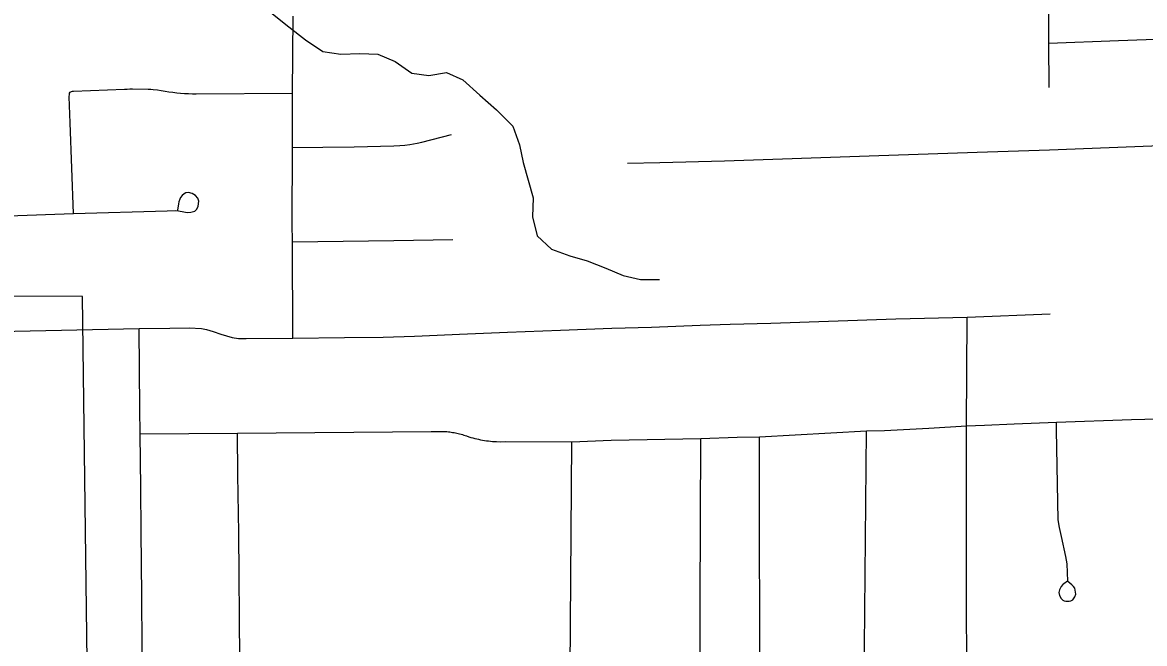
# Model space of a CAD drawing. Extents: x 0 to 34, y 0 to 22.
# Drawn here: x 4.8133 to 5.217, y 19.322 to 19.5455 of the extents above; entities that cross this region are included whole.
import ezdxf

# ---------------------------------------------------------------- set-up
doc = ezdxf.new("R2010")
doc.units = 0
for name, color, linetype in [('GM_X_City_Street', 7, 'Continuous'), ('GM_X_Corporation', 7, 'Continuous'), ('GM_X_Minor_River', 7, 'Continuous'), ('GM_X_Township_Road', 7, 'Continuous')]:
    doc.layers.add(name, color=color, linetype=linetype)

msp = doc.modelspace()

# ---------------------------------------------------------------- linework, layer by layer
at = {"layer": 'GM_X_City_Street'}
for points in [[(4.91059, 19.43184), (4.91047, 19.46653), (4.91038, 19.47304), (4.91045, 19.50043), (4.91049, 19.52003), (4.91074, 19.5477)], [(4.83169, 19.47673), (4.83048, 19.50929), (4.83013, 19.51874), (4.83019, 19.51963), (4.83026, 19.51995), (4.83042, 19.52039)], [(4.83042, 19.52039), (4.83073, 19.52054), (4.83095, 19.52063), (4.8313, 19.52068), (4.83165, 19.52072), (4.85002, 19.5214), (4.85096, 19.52148), (4.8519, 19.52154), (4.85284, 19.52158), (4.8585, 19.5215), (4.85944, 19.52143), (4.86038, 19.52134), (4.86183, 19.52118), (4.86321, 19.52093), (4.8646, 19.5207), (4.866, 19.5205), (4.8674, 19.52032), (4.8688, 19.52017), (4.87021, 19.52004), (4.87161, 19.51993), (4.87302, 19.51985), (4.87443, 19.5198), (4.87584, 19.51977), (4.91049, 19.52003)], [(4.91045, 19.50043), (4.9214, 19.50056), (4.93269, 19.50069), (4.94689, 19.50105), (4.94903, 19.50116), (4.9509, 19.50135), (4.9527, 19.50159), (4.95529, 19.50205), (4.95701, 19.50242), (4.96761, 19.50514)], [(5.03102, 19.49486), (5.04261, 19.49505), (5.06591, 19.49568), (5.11788, 19.49748), (5.15673, 19.49881), (5.18274, 19.49959), (5.24104, 19.50191)], [(4.78476, 19.475), (4.83169, 19.47673), (4.8654, 19.47764), (4.86834, 19.47775), (4.8694, 19.47772), (4.87132, 19.47732), (4.87257, 19.47713), (4.87392, 19.47718), (4.87527, 19.47754), (4.876, 19.47827), (4.87657, 19.47936), (4.87676, 19.48112), (4.87637, 19.48226), (4.87559, 19.48324), (4.87437, 19.48394), (4.87308, 19.48426), (4.87206, 19.48414), (4.87144, 19.48382), (4.87077, 19.4832), (4.87018, 19.48253), (4.86987, 19.48187), (4.86959, 19.48097), (4.86944, 19.48014), (4.86905, 19.47791)], [(4.91047, 19.46653), (4.94688, 19.467), (4.96814, 19.46735)], [(4.80479, 19.43427), (4.85531, 19.43538), (4.86633, 19.43543), (4.87328, 19.43554), (4.87771, 19.43534), (4.87956, 19.43494), (4.88185, 19.4343), (4.88468, 19.43331), (4.88875, 19.43216), (4.89102, 19.4318), (4.89372, 19.43171), (4.91059, 19.43184), (4.92911, 19.43207), (4.94302, 19.43227), (4.95434, 19.43258), (4.96244, 19.43293), (4.97051, 19.43328), (4.98782, 19.43401), (5.00683, 19.4348), (5.02531, 19.43543), (5.03957, 19.43584), (5.05712, 19.43658), (5.06793, 19.43694), (5.08255, 19.43731), (5.1275, 19.43878), (5.15312, 19.43948), (5.18305, 19.44063)], [(5.12209, 19.22811), (5.14786, 19.22858), (5.15087, 19.22874), (5.15158, 19.22907), (5.15251, 19.2298), (5.1532, 19.23132), (5.15335, 19.23372), (5.15325, 19.24728), (5.15305, 19.29618), (5.1531, 19.30446), (5.15295, 19.33236), (5.1529, 19.34827), (5.15294, 19.40036), (5.15312, 19.43948)], [(4.85797, 19.14484), (4.85614, 19.28068), (4.85631, 19.28207), (4.85641, 19.28313), (4.8565, 19.28429), (4.85654, 19.28669), (4.85649, 19.294), (4.85633, 19.32085), (4.85625, 19.33928), (4.85604, 19.36219), (4.85591, 19.37808), (4.85562, 19.39739), (4.85549, 19.4063), (4.85531, 19.43538)], [(4.85562, 19.39739), (4.89072, 19.39768), (4.96033, 19.39825), (4.96084, 19.39829), (4.96136, 19.39833), (4.96548, 19.3983), (4.966, 19.39825), (4.96651, 19.3982), (4.96702, 19.39814), (4.96754, 19.39807), (4.96805, 19.39798), (4.96855, 19.39789), (4.96906, 19.3978), (4.96957, 19.39769), (4.97007, 19.39757), (4.97057, 19.39745), (4.97107, 19.39732), (4.97156, 19.39717), (4.97206, 19.39702), (4.97255, 19.39687), (4.97304, 19.3967), (4.97391, 19.39637), (4.9746, 19.39617), (4.9753, 19.39598), (4.97601, 19.3958), (4.97671, 19.39564), (4.97742, 19.39548), (4.97813, 19.39534), (4.97884, 19.39521), (4.97956, 19.3951), (4.98027, 19.39499), (4.98099, 19.3949), (4.98171, 19.39482), (4.98243, 19.39475), (4.98315, 19.3947), (4.98388, 19.39466), (4.98521, 19.39462), (4.98714, 19.39466), (5.01091, 19.39461), (5.02512, 19.39516), (5.05733, 19.39581), (5.07044, 19.39622), (5.0785, 19.39637), (5.11693, 19.39851), (5.12343, 19.39869), (5.1394, 19.39953), (5.15294, 19.40036), (5.1594, 19.40057), (5.17007, 19.40107), (5.18531, 19.4016), (5.21224, 19.40255), (5.24091, 19.40329)], [(5.18928, 19.34445), (5.18789, 19.34347), (5.18758, 19.34319), (5.18698, 19.34254), (5.18632, 19.34137), (5.18618, 19.34034), (5.18632, 19.33931), (5.18698, 19.33821), (5.1876, 19.33756), (5.18803, 19.33734), (5.18866, 19.33721), (5.18987, 19.33722), (5.19049, 19.33742), (5.19113, 19.33777), (5.19187, 19.33876), (5.1922, 19.33971), (5.19187, 19.34188), (5.19139, 19.34258), (5.19084, 19.34316), (5.19003, 19.34375), (5.18942, 19.3443), (5.18935, 19.34439), (5.18932, 19.34449), (5.18919, 19.35066), (5.18867, 19.35337), (5.18706, 19.36053), (5.18636, 19.36376), (5.18595, 19.36648), (5.18525, 19.39872), (5.18531, 19.4016)], [(4.89231, 19.23276), (4.89206, 19.23359), (4.89157, 19.28125), (4.89153, 19.29632), (4.89155, 19.31623), (4.89113, 19.36188), (4.89083, 19.38275), (4.89072, 19.39768)], [(5.12275, 19.14958), (5.12234, 19.1742), (5.12228, 19.17896), (5.12209, 19.20767), (5.12209, 19.22811), (5.12183, 19.24782), (5.12196, 19.25428), (5.1217, 19.25931), (5.12131, 19.26224), (5.12085, 19.26466), (5.1202, 19.26688), (5.11935, 19.26968), (5.11831, 19.27282), (5.11739, 19.27497), (5.11643, 19.27771), (5.11629, 19.27833), (5.11613, 19.27955), (5.11607, 19.28014), (5.116, 19.28074), (5.11595, 19.28133), (5.11591, 19.28192), (5.11693, 19.39851)], [(5.01885, 19.14786), (5.01904, 19.17253), (5.01898, 19.19407), (5.01908, 19.24384), (5.0191, 19.26479), (5.01906, 19.26711), (5.01881, 19.26975), (5.01842, 19.27193), (5.01705, 19.27642), (5.01457, 19.28184), (5.0104, 19.29222), (5.0102, 19.29614), (5.01091, 19.39461)], [(5.07465, 19.14862), (5.07413, 19.26421), (5.07402, 19.27555), (5.05997, 19.28227), (5.0588, 19.2832), (5.05792, 19.28443), (5.05738, 19.2859), (5.05694, 19.28766), (5.05717, 19.30281), (5.05714, 19.31522), (5.0571, 19.33648), (5.05733, 19.39581)], [(5.07402, 19.27555), (5.07596, 19.27849), (5.07729, 19.2819), (5.07805, 19.28539), (5.07828, 19.28704), (5.07861, 19.29391), (5.0785, 19.39637)]]:
    msp.add_lwpolyline(points, dxfattribs=at)
at = {"layer": 'GM_X_Corporation'}
msp.add_lwpolyline([(5.23824, 18.51969), (5.07403, 18.51973), (5.07403, 18.53536), (4.94603, 18.54009), (4.94969, 18.63913), (5.00182, 18.63916), (4.99954, 18.74659), (4.91104, 18.74623), (4.91072, 18.85089), (4.87904, 18.85042), (4.87879, 18.85978), (4.82345, 18.86141), (4.81894, 19.02246), (4.78728, 19.06894), (4.78736, 19.11456), (4.81907, 19.11531), (4.8192, 19.14384), (4.80056, 19.14349), (4.79982, 19.1925), (4.79903, 19.27751), (4.83707, 19.27827), (4.8349, 19.44686), (4.73296, 19.44721), (4.7308, 19.63688)], dxfattribs=at)
at = {"layer": 'GM_X_Minor_River'}
msp.add_lwpolyline([(4.90264, 19.54904), (4.90908, 19.54392), (4.91515, 19.53918), (4.9214, 19.53501), (4.92784, 19.53406), (4.93465, 19.53426), (4.94109, 19.53408), (4.94734, 19.53143), (4.9534, 19.52725), (4.95946, 19.52631), (4.9659, 19.52746), (4.97177, 19.5248), (4.97783, 19.51931), (4.98389, 19.514), (4.98977, 19.50812), (4.99205, 19.50148), (4.99338, 19.49503), (4.99528, 19.48876), (4.99698, 19.48231), (4.9968, 19.47548), (4.99851, 19.46865), (5.00363, 19.46391), (5.01026, 19.46145), (5.0165, 19.45974), (5.02313, 19.45709), (5.02938, 19.45444), (5.03563, 19.45293), (5.04245, 19.45293)], dxfattribs=at)
at = {"layer": 'GM_X_Township_Road'}
for points in [[(5.18266, 19.52209), (5.1825, 19.53803), (5.1825, 19.55216)], [(5.1825, 19.53803), (5.20765, 19.53895), (5.24084, 19.54017)]]:
    msp.add_lwpolyline(points, dxfattribs=at)

doc.saveas('drawing.dxf')
